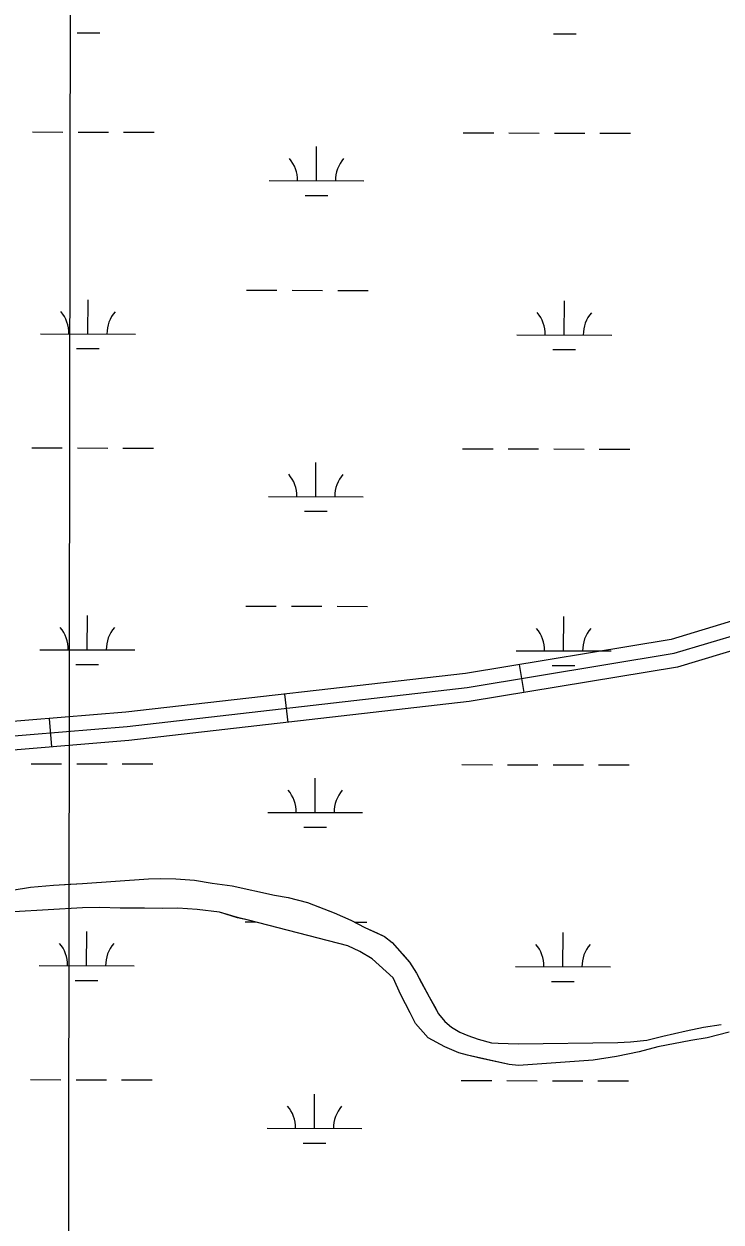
# Model space of a CAD drawing. Extents: x 3219052 to 3256913, y 800770 to 826146.
# Drawn here: x 3228429 to 3229164, y 819598 to 820860 of the extents above; entities that cross this region are included whole.
import ezdxf

# ---------------------------------------------------------------- set-up
doc = ezdxf.new("R2010")
doc.units = 0
for name, color, linetype in [('V-GRID-MAJR', 7, 'Continuous'), ('V-ROAD-CNTR', 7, 'Continuous'), ('V-SITE-VEGE', 7, 'Continuous'), ('V-TOPO-SHOR', 7, 'Continuous'), ('V-WETL-SWMP', 7, 'Continuous')]:
    doc.layers.add(name, color=color, linetype=linetype)

msp = doc.modelspace()

# ---------------------------------------------------------------- linework, layer by layer
at = {"layer": 'V-GRID-MAJR'}
msp.add_spline([(3228457.14, 806177.393), (3228465.955, 812237.661), (3228474.772, 818299.872), (3228483.589, 824362.121), (3228483.592, 824364.024)], degree=3, dxfattribs=at)
at = {"layer": 'V-ROAD-CNTR'}
for p, q in [((3228956.498049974, 820155.469661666), (3228951.6060597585, 820185.0676024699)), ((3228707.779547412, 820124.073724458), (3228704.3705542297, 820153.879664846)), ((3228458.6790456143, 820098.1607762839), (3228456.21105055, 820128.058716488))]:
    msp.add_line(p, q, dxfattribs=at)
for points in [[(3226650.738661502, 819546.3398799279), (3226730.2315025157, 819599.78877303), (3226814.357334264, 819670.020632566), (3227002.752957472, 819850.801271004), (3227130.624701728, 819943.1270863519), (3227241.175480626, 819994.0029845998), (3227341.545279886, 820018.4819356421), (3227488.3049863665, 820027.374917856), (3227668.77762542, 820047.1518783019), (3228231.197500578, 820094.4317837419), (3228538.3288863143, 820119.786733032), (3228896.6091697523, 820160.773651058), (3229114.6387336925, 820196.8115789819), (3229185.433592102, 820218.104536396), (3229234.0254949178, 820246.3724798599), (3229284.376394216, 820296.0213805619), (3229341.333280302, 820375.7062211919), (3229555.9888509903, 820673.8536248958), (3229726.985508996, 820924.8631228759), (3229779.724403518, 820978.9530146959), (3229834.8602932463, 820992.0609884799), (3229905.2351524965, 820996.5969794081), (3230199.4545640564, 820992.2519880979), (3230661.6316397, 820996.472979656)], [(3229763.431436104, 820983.7290051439), (3229715.32853231, 820934.3941038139), (3229543.701875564, 820682.4596076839), (3229329.145304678, 820384.449203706), (3229272.92441712, 820305.7953610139), (3229224.843513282, 820258.3844558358), (3229179.41960413, 820231.9595086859), (3229111.241740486, 820211.4535496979), (3228894.5321739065, 820175.6336213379), (3228536.8588892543, 820134.716703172), (3228229.952503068, 820109.379753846), (3227667.33262831, 820062.0828484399), (3227487.033988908, 820042.3248879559), (3227339.2962843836, 820033.37290586), (3227236.2174905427, 820008.2329561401), (3227123.0277169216, 819956.1430603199), (3226993.1229767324, 819862.3492479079), (3226804.346354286, 819681.2026102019), (3226721.2155205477, 819611.802749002), (3226643.255676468, 819559.38385384), (3226542.8888772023, 819510.9319507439), (3226401.3621602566, 819466.4060397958), (3226182.15059868, 819429.2711140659), (3226128.2377065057, 819412.1351483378)], [(3230661.8936391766, 820981.475009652), (3230199.4125641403, 820977.2510181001), (3229905.607151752, 820981.5900094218), (3229837.09328878, 820977.174018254), (3229787.426388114, 820965.3660418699), (3229738.642485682, 820915.332141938), (3229568.275826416, 820665.247642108), (3229353.521255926, 820366.9632386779), (3229295.828371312, 820286.24740011), (3229243.207476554, 820234.3605038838), (3229191.4475800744, 820204.249564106), (3229118.0357268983, 820182.1696082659), (3228898.6861655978, 820145.913680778), (3228539.7988833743, 820104.856762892), (3228232.442498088, 820079.483813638), (3227670.22262253, 820032.220908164), (3227489.5759838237, 820012.4249477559), (3227343.7942753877, 820003.5909654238), (3227246.13347071, 819979.7730130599), (3227138.221686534, 819930.1111123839), (3227012.3829382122, 819839.2532941), (3226824.3683142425, 819658.8386549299), (3226739.2474844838, 819587.7747970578)]]:
    msp.add_lwpolyline(points, dxfattribs=at)
at = {"layer": 'V-SITE-VEGE'}
for p, q in [((3228460.551, 819952.6919999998), (3228490.968, 819954.3470000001)), ((3228490.968, 819954.3470000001), (3228560.545, 819959.283)), ((3228560.545, 819959.283), (3228573.2830000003, 819959.488)), ((3228573.2830000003, 819959.488), (3228589.3680000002, 819959.406)), ((3228589.3680000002, 819959.406), (3228609, 819957.917)), ((3228609, 819957.9169999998), (3228627.711, 819954.8799999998)), ((3228627.711, 819954.8799999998), (3228648.875, 819951.7949999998)), ((3228416.884, 819947.2649999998), (3228436.387, 819950.6939999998)), ((3228436.387, 819950.6939999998), (3228460.551, 819952.6919999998)), ((3228648.875, 819951.7949999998), (3228693.6010000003, 819942.2329999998)), ((3228693.6010000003, 819942.2329999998), (3228707.847, 819939.5049999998)), ((3228491.154, 819928.8740000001), (3228418.907, 819924.438)), ((3228509.478, 819928.975), (3228491.154, 819928.8740000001)), ((3228530.914, 819928.5669999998), (3228509.478, 819928.9749999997)), ((3228556.611, 819928.5259999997), (3228530.914, 819928.5669999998)), ((3228575.813, 819927.938), (3228556.611, 819928.5260000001)), ((3228591.463, 819928.5339999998), (3228575.813, 819927.9379999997)), ((3228611.988, 819927.027), (3228591.463, 819928.5339999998)), ((3228707.847, 819939.505), (3228728.083, 819934.4280000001)), ((3228728.083, 819934.4280000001), (3228756.471, 819923.3899999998)), ((3228635.393, 819924.125), (3228611.988, 819927.027)), ((3228654.497, 819918.4010000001), (3228635.393, 819924.125)), ((3228666.062, 819915.724), (3228654.497, 819918.4010000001)), ((3228770.7800000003, 819888.7089999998), (3228666.062, 819915.724)), ((3228756.471, 819923.3899999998), (3228773.752, 819915.687)), ((3228773.752, 819915.687), (3228788.573, 819908.036)), ((3228788.573, 819908.036), (3228809.397, 819898.699)), ((3228809.397, 819898.699), (3228817.542, 819892.2930000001)), ((3228817.542, 819892.2930000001), (3228835.694, 819871.616)), ((3228783.404, 819882.886), (3228770.7800000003, 819888.7089999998)), ((3228796.437, 819875.0429999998), (3228783.404, 819882.886)), ((3228818.623, 819855.1829999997), (3228796.437, 819875.0429999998)), ((3228835.694, 819871.616), (3228843.0700000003, 819860.084)), ((3228826.549, 819837.1609999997), (3228818.623, 819855.1829999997)), ((3228843.0700000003, 819860.084), (3228856.225, 819835.0349999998)), ((3228836.242, 819818.209), (3228826.549, 819837.1609999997)), ((3228856.225, 819835.0349999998), (3228866.3850000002, 819817.1889999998)), ((3228841.838, 819806.9319999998), (3228836.242, 819818.209)), ((3228866.3850000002, 819817.1889999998), (3228872.932, 819809.0209999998)), ((3228855.182, 819791.933), (3228841.838, 819806.9319999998)), ((3228872.932, 819809.0209999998), (3228879.969, 819803.0800000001)), ((3228879.969, 819803.0800000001), (3228888.804, 819797.774)), ((3229127.214, 819799.054), (3229145.609, 819802.949)), ((3229145.609, 819802.9489999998), (3229164.205, 819805.7239999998)), ((3228872.8710000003, 819782.213), (3228855.182, 819791.933)), ((3228888.804, 819797.774), (3228897.005, 819794.265)), ((3228897.005, 819794.2649999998), (3228908.105, 819790.4829999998)), ((3228908.105, 819790.483), (3228922.107, 819786.6410000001)), ((3229068.463, 819787.658), (3229085.9220000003, 819789.338)), ((3229085.9220000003, 819789.338), (3229102.534, 819793.4890000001)), ((3229102.534, 819793.4889999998), (3229127.214, 819799.0539999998)), ((3229149.416, 819791.7050000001), (3229131.943, 819789.133)), ((3229172.549, 819797.968), (3229149.416, 819791.7050000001)), ((3228887.723, 819776.122), (3228872.8710000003, 819782.213)), ((3228922.107, 819786.6410000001), (3228929.244, 819786.0589999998)), ((3228929.244, 819786.0589999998), (3228950.234, 819785.4359999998)), ((3228950.234, 819785.436), (3229055.0470000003, 819787.02)), ((3229077.648, 819777.208), (3229053.65, 819772.3009999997)), ((3229055.0470000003, 819787.0199999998), (3229068.463, 819787.658)), ((3229097.403, 819782.194), (3229077.648, 819777.208)), ((3229131.943, 819789.1329999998), (3229097.403, 819782.1939999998)), ((3228896.835, 819773.4919999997), (3228887.723, 819776.1219999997)), ((3228940.662, 819763.7239999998), (3228896.835, 819773.4919999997)), ((3229029.221, 819768.2969999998), (3228950.4760000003, 819762.8649999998)), ((3229053.65, 819772.3009999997), (3229029.221, 819768.2969999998)), ((3228950.4760000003, 819762.8649999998), (3228940.662, 819763.7239999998))]:
    msp.add_line(p, q, dxfattribs=at)
at = {"layer": 'V-TOPO-SHOR'}
for points in [[(3228416.884, 819947.265), (3228436.3850000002, 819950.694), (3228460.551, 819952.692), (3228477.998, 819953.7000000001), (3228490.968, 819954.3470000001), (3228560.545, 819959.283), (3228573.2830000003, 819959.488), (3228589.3680000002, 819959.406), (3228609, 819957.917), (3228627.711, 819954.88), (3228648.875, 819951.795), (3228693.6010000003, 819942.233), (3228707.847, 819939.505), (3228728.083, 819934.4280000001), (3228740.947, 819929.493), (3228756.471, 819923.39), (3228773.752, 819915.687), (3228788.573, 819908.034), (3228801.203, 819902.433), (3228809.397, 819898.701), (3228817.542, 819892.2930000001), (3228829.134, 819879.1140000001), (3228835.694, 819871.616), (3228843.0700000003, 819860.082), (3228848.463, 819849.926), (3228856.225, 819835.033), (3228861.844, 819825.096), (3228866.3850000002, 819817.189), (3228872.932, 819809.0210000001), (3228879.969, 819803.0800000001), (3228888.804, 819797.774), (3228897.005, 819794.265), (3228908.105, 819790.481), (3228922.107, 819786.6410000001), (3228929.244, 819786.059), (3228950.234, 819785.436), (3229055.0470000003, 819787.02), (3229068.463, 819787.658), (3229085.9220000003, 819789.338), (3229102.534, 819793.4890000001), (3229127.214, 819799.054), (3229145.609, 819802.949), (3229164.205, 819805.724)], [(3228611.988, 819927.027), (3228591.463, 819928.534), (3228575.813, 819927.938), (3228556.611, 819928.5260000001), (3228530.916, 819928.567), (3228509.478, 819928.975), (3228491.154, 819928.8740000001), (3228418.907, 819924.438)], [(3229172.549, 819797.968), (3229149.416, 819791.7050000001), (3229131.943, 819789.133), (3229097.403, 819782.194), (3229077.648, 819777.208), (3229053.65, 819772.301), (3229029.221, 819768.297), (3228950.4760000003, 819762.865), (3228940.662, 819763.724), (3228909.96, 819770.562), (3228896.835, 819773.492), (3228887.723, 819776.122), (3228872.8710000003, 819782.213), (3228855.182, 819791.933), (3228841.838, 819806.932), (3228836.242, 819818.209), (3228826.549, 819837.161), (3228818.626, 819855.183), (3228796.437, 819875.0430000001), (3228783.404, 819882.886), (3228770.7800000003, 819888.711), (3228666.0640000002, 819915.724), (3228654.497, 819918.4010000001), (3228635.393, 819924.125), (3228611.988, 819927.027)]]:
    msp.add_lwpolyline(points, dxfattribs=at)
at = {"layer": 'V-WETL-SWMP'}
for p, q in [((3228485.530820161, 820850.4096992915), (3228509.5307674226, 820850.359397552)), ((3228987.437717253, 820849.3577473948), (3229011.4376645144, 820849.3074456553)), ((3228438.467614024, 820745.8682033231), (3228470.467543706, 820745.8011343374)), ((3228486.467508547, 820745.7675998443), (3228518.46743823, 820745.700530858)), ((3228534.4674030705, 820745.6669963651), (3228566.467332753, 820745.5999273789)), ((3228892.3746165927, 820744.9168549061), (3228924.3745462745, 820744.8497859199)), ((3228940.3745111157, 820744.8162514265), (3228972.374440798, 820744.7491824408)), ((3228988.374405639, 820744.7156479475), (3229020.3743353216, 820744.6485789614)), ((3229036.3743001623, 820744.6150444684), (3229068.3742298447, 820744.5479754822)), ((3228737.676609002, 820694.4990220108), (3228737.752059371, 820730.4989107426)), ((3228687.6767188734, 820694.6038173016), (3228787.6764991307, 820694.3942267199)), ((3228725.644294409, 820679.0932205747), (3228749.64424167, 820679.0429188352)), ((3228664.0268428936, 820579.2212350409), (3228696.026772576, 820579.1541660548)), ((3228712.0267374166, 820579.1206315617), (3228744.026667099, 820579.0535625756)), ((3228760.02663194, 820579.0200280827), (3228792.026561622, 820578.9529590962)), ((3228496.8658999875, 820533.1415289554), (3228496.941350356, 820569.1414176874)), ((3228998.7727970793, 820532.0895770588), (3228998.848247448, 820568.0894657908)), ((3228446.866009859, 820533.2463242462), (3228546.865790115, 820533.0367336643)), ((3228948.7729069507, 820532.1943723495), (3229048.7726872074, 820531.9847817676)), ((3228484.8335853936, 820517.7357275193), (3228508.8335326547, 820517.6854257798)), ((3228986.7404824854, 820516.6837756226), (3229010.740429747, 820516.6334738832)), ((3228437.7703792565, 820413.1942315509), (3228469.7703089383, 820413.1271625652)), ((3228485.77027378, 820413.0936280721), (3228517.770203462, 820413.0265590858)), ((3228533.770168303, 820412.9930245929), (3228565.7700979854, 820412.9259556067)), ((3228891.677381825, 820412.2428831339), (3228923.6773115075, 820412.1758141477)), ((3228939.677276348, 820412.1422796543), (3228971.6772060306, 820412.0752106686)), ((3228987.6771708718, 820412.0416761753), (3229019.6771005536, 820411.9746071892)), ((3229035.677065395, 820411.9410726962), (3229067.676995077, 820411.87400371)), ((3228736.979374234, 820361.8250502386), (3228737.054824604, 820397.8249389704)), ((3228686.979484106, 820361.9298455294), (3228786.979264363, 820361.7202549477)), ((3228724.947059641, 820346.4192488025), (3228748.9470069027, 820346.368947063)), ((3228663.3296081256, 820246.5472632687), (3228695.3295378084, 820246.4801942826)), ((3228711.3295026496, 820246.4466597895), (3228743.329432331, 820246.3795908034)), ((3228759.3293971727, 820246.3460563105), (3228791.3293268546, 820246.278987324)), ((3228496.1686652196, 820200.4675571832), (3228496.244115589, 820236.4674459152)), ((3228998.0755623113, 820199.4156052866), (3228998.151012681, 820235.4154940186)), ((3228446.1687750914, 820200.572352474), (3228546.168555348, 820200.3627618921)), ((3228948.075672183, 820199.5204005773), (3229048.07545244, 820199.3108099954)), ((3228484.136350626, 820185.0617557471), (3228508.1362978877, 820185.0114540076)), ((3228986.043247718, 820184.0098038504), (3229010.04319498, 820183.959502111)), ((3228437.073144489, 820080.5202597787), (3228469.0730741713, 820080.453190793)), ((3228485.073039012, 820080.4196562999), (3228517.072968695, 820080.3525873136)), ((3228533.0729335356, 820080.3190528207), (3228565.072863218, 820080.2519838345)), ((3228890.9801470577, 820079.5689113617), (3228922.98007674, 820079.5018423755)), ((3228938.9800415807, 820079.4683078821), (3228970.979971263, 820079.4012388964)), ((3228986.979936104, 820079.3677044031), (3229018.9798657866, 820079.300635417)), ((3229034.9798306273, 820079.267100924), (3229066.9797603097, 820079.2000319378)), ((3228736.282139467, 820029.1510784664), (3228736.357589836, 820065.1509671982)), ((3228686.282249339, 820029.2558737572), (3228786.2820295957, 820029.0462831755)), ((3228724.249824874, 820013.7452770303), (3228748.249772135, 820013.6949752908)), ((3228460.5521142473, 819952.6951883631), (3228490.9691140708, 819954.3511834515)), ((3228490.9691140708, 819954.3511834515), (3228560.545113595, 819959.2861701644)), ((3228560.545113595, 819959.2861701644), (3228573.2841135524, 819959.4911689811)), ((3228573.2841135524, 819959.4911689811), (3228589.3681135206, 819959.4091680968)), ((3228589.3681135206, 819959.4091680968), (3228609.001113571, 819957.9191695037)), ((3228609.001113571, 819957.9191695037), (3228627.710113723, 819954.8821737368)), ((3228627.710113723, 819954.882173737), (3228648.876113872, 819951.7991778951)), ((3228416.883114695, 819947.2692008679), (3228436.3851144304, 819950.6961934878)), ((3228436.3851144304, 819950.6961934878), (3228460.5521142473, 819952.6951883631)), ((3228648.876113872, 819951.7991778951), (3228693.6011143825, 819942.2361921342)), ((3228693.6011143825, 819942.2361921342), (3228707.8481145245, 819939.5081961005)), ((3228491.1551157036, 819928.8782290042), (3228418.9071161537, 819924.4422415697)), ((3228509.477115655, 819928.9772276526), (3228491.1551157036, 819928.8782290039)), ((3228530.917115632, 819928.5702270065), (3228509.477115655, 819928.9772276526)), ((3228556.6101155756, 819928.5292254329), (3228530.917115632, 819928.5702270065)), ((3228575.812115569, 819927.9412252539), (3228556.6101155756, 819928.5292254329)), ((3228591.4631154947, 819928.5372231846), (3228575.812115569, 819927.9412252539)), ((3228611.9891155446, 819927.0302245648), (3228591.4631154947, 819928.5372231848)), ((3228707.8481145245, 819939.5081961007), (3228728.0831148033, 819934.4322038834)), ((3228728.0831148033, 819934.4322038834), (3228756.4701154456, 819923.3922218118)), ((3228635.392115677, 819924.1282282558), (3228611.9891155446, 819927.0302245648)), ((3228654.497116, 819918.4032372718), (3228635.392115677, 819924.1282282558)), ((3228666.0641161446, 819915.7262413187), (3228654.497116, 819918.4032372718)), ((3228770.781117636, 819888.7142829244), (3228666.0641161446, 819915.7262413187)), ((3228756.4701154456, 819923.3922218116), (3228773.7511158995, 819915.6912344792)), ((3228773.7511158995, 819915.6912344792), (3228788.5741163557, 819908.0372472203)), ((3228495.4714304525, 819867.7935854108), (3228495.546880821, 819903.7934741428)), ((3228662.6323733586, 819913.8732914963), (3228673.3343849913, 819913.8508610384)), ((3228777.739032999, 819913.6320382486), (3228790.6320920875, 819913.6050155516)), ((3228788.5741163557, 819908.0372472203), (3228809.398116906, 819898.705262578)), ((3228809.398116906, 819898.705262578), (3228817.5431172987, 819892.2952735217)), ((3228817.5431172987, 819892.2952735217), (3228835.6941185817, 819871.6193093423)), ((3228997.3783275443, 819866.7416335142), (3228997.453777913, 819902.7415222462)), ((3228783.40511798, 819882.8892925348), (3228770.781117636, 819888.7142829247)), ((3228796.437118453, 819875.0453057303), (3228783.4051179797, 819882.8892925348)), ((3228445.471540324, 819867.8983807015), (3228545.4713205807, 819867.6887901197)), ((3228818.625119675, 819855.1873398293), (3228796.437118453, 819875.0453057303)), ((3228835.6941185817, 819871.6193093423), (3228843.0711193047, 819860.0843295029)), ((3228947.3784374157, 819866.8464288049), (3229047.3782176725, 819866.636838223)), ((3228483.4391158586, 819852.3877839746), (3228507.43906312, 819852.3374822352)), ((3228826.5491208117, 819837.1633715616), (3228818.625119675, 819855.1873398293)), ((3228843.0711193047, 819860.0843295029), (3228856.22412088, 819835.0353734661)), ((3228985.3460129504, 819851.335832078), (3229009.345960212, 819851.2855303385)), ((3228836.243122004, 819818.2124048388), (3228826.5491208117, 819837.1633715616)), ((3228856.22412088, 819835.0353734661), (3228866.3851220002, 819817.1924047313)), ((3228841.8381227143, 819806.9354246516), (3228836.243122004, 819818.2124048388)), ((3228866.3851220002, 819817.1924047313), (3228872.9331225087, 819809.0254189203)), ((3228855.1821236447, 819791.9364506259), (3228841.8381227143, 819806.9354246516)), ((3228872.9331225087, 819809.0254189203), (3228879.969122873, 819803.0834290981)), ((3228879.969122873, 819803.0834290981), (3228888.805123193, 819797.7764380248)), ((3229127.2151225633, 819799.0574204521), (3229145.610122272, 819802.9524123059)), ((3229145.610122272, 819802.9524123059), (3229164.2061220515, 819805.7274061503)), ((3228872.870124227, 819782.2164668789), (3228855.1821236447, 819791.9364506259)), ((3228888.8051231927, 819797.7764380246), (3228897.0051233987, 819794.2694437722)), ((3228897.0051233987, 819794.2694437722), (3228908.104123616, 819790.4844498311)), ((3228908.104123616, 819790.4844498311), (3228922.1061238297, 819786.6434558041)), ((3229068.464123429, 819787.6614446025), (3229085.9221232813, 819789.3414404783)), ((3229085.9221232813, 819789.3414404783), (3229102.534122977, 819793.4934319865)), ((3229102.534122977, 819793.4934319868), (3229127.2151225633, 819799.0574204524)), ((3229149.4171229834, 819791.7094321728), (3229131.9421231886, 819789.1374378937)), ((3229172.548122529, 819797.9724194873), (3229149.4171229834, 819791.7094321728)), ((3228887.7241245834, 819776.1254768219), (3228872.870124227, 819782.2164668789)), ((3228922.1061238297, 819786.6434558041), (3228929.244123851, 819786.0614563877)), ((3228929.244123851, 819786.0614563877), (3228950.234123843, 819785.439456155)), ((3228950.234123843, 819785.439456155), (3229055.046123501, 819787.0234466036)), ((3229077.649124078, 819777.210462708), (3229053.650124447, 819772.3044730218)), ((3229055.046123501, 819787.0234466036), (3229068.464123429, 819787.6614446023)), ((3229097.404123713, 819782.1974525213), (3229077.649124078, 819777.210462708)), ((3229131.9421231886, 819789.1374378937), (3229097.404123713, 819782.1974525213)), ((3228896.834124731, 819773.4954809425), (3228887.7241245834, 819776.1254768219)), ((3228940.6611252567, 819763.7264956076), (3228896.834124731, 819773.4954809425)), ((3229029.22112476, 819768.2994817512), (3228950.475125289, 819762.8694965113)), ((3229053.650124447, 819772.3044730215), (3229029.22112476, 819768.2994817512)), ((3228950.475125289, 819762.8694965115), (3228940.6611252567, 819763.7264956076)), ((3228436.3759097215, 819747.8462880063), (3228468.375839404, 819747.7792190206)), ((3228484.375804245, 819747.7456845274), (3228516.375733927, 819747.6786155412)), ((3228532.375698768, 819747.6450810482), (3228564.3756284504, 819747.5780120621)), ((3228890.28291229, 819746.8949395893), (3228922.2828419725, 819746.8278706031)), ((3228938.2828068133, 819746.7943361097), (3228970.2827364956, 819746.727267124)), ((3228986.282701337, 819746.6937326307), (3229018.2826310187, 819746.6266636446)), ((3229034.28259586, 819746.5931291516), (3229066.282525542, 819746.5260601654)), ((3228735.5849046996, 819696.477106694), (3228735.660355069, 819732.4769954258)), ((3228685.5850145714, 819696.5819019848), (3228785.5847948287, 819696.372311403)), ((3228723.552590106, 819681.0713052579), (3228747.5525373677, 819681.0210035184))]:
    msp.add_line(p, q, dxfattribs=at)
for centre, radius, start, end in [((3228682.434789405, 820695.0896077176), 35.24628790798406, 359.1080939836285, 40.65175231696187), ((3228792.920418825, 820694.8580397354), 35.246287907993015, 139.10808960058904, 180.65174793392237), ((3228441.62408039, 820533.7321146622), 35.24628790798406, 359.1080939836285, 40.65175231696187), ((3228552.10970981, 820533.50054668), 35.246287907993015, 139.10808960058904, 180.65174793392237), ((3228943.530977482, 820532.6801627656), 35.24628790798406, 359.1080939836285, 40.65175231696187), ((3229054.016606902, 820532.4485947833), 35.246287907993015, 139.10808960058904, 180.65174793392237), ((3228681.737554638, 820362.4156359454), 35.24628790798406, 359.1080939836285, 40.65175231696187), ((3228792.2231840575, 820362.1840679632), 35.246287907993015, 139.10808960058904, 180.65174793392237), ((3228440.9268456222, 820201.05814289), 35.24628790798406, 359.1080939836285, 40.65175231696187), ((3228551.4124750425, 820200.8265749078), 35.246287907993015, 139.10808960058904, 180.65174793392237), ((3228942.833742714, 820200.0061909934), 35.24628790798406, 359.1080939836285, 40.65175231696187), ((3229053.3193721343, 820199.7746230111), 35.246287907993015, 139.10808960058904, 180.65174793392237), ((3228681.0403198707, 820029.7416641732), 35.24628790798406, 359.1080939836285, 40.65175231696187), ((3228791.5259492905, 820029.510096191), 35.246287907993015, 139.10808960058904, 180.65174793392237), ((3228440.229610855, 819868.3841711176), 35.24628790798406, 359.1080939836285, 40.65175231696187), ((3228550.715240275, 819868.1526031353), 35.246287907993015, 139.10808960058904, 180.65174793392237), ((3228942.136507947, 819867.3322192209), 35.24628790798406, 359.1080939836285, 40.65175231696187), ((3229052.622137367, 819867.1006512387), 35.246287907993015, 139.10808960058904, 180.65174793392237), ((3228680.343085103, 819697.0676924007), 35.24628790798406, 359.1080939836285, 40.65175231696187), ((3228790.8287145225, 819696.8361244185), 35.246287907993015, 139.10808960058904, 180.65174793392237)]:
    msp.add_arc(centre, radius, start, end, dxfattribs=at)

doc.saveas('drawing.dxf')
